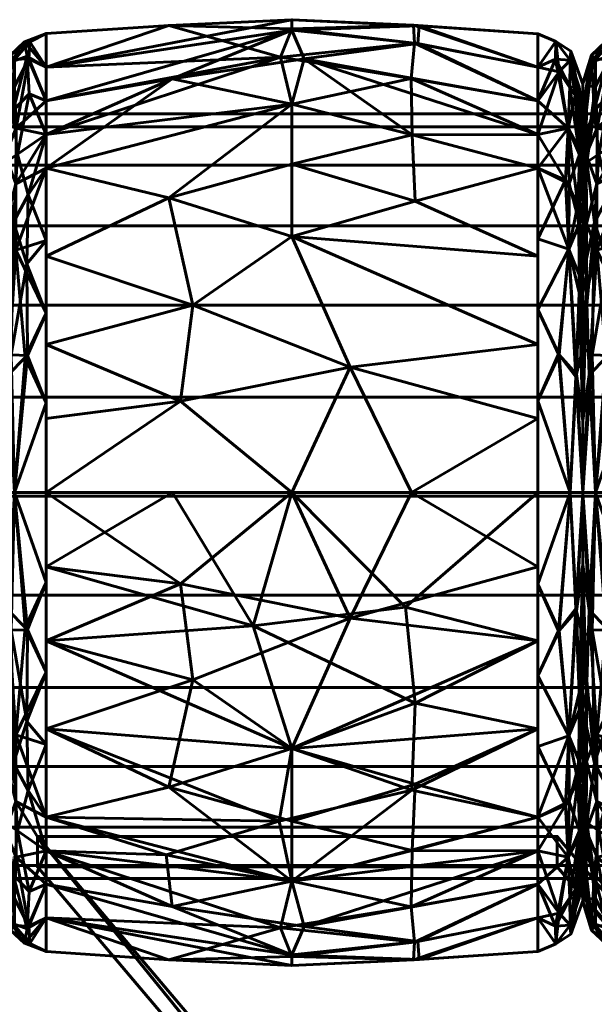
# Model space of a CAD drawing. Header units: millimetres. Extents: x -1091 to 1091, y -439 to 431.
# Tile 328 of 656: x -194 to -176, y 399 to 431. Entities that reach past the tile are written whole.
import ezdxf

# ---------------------------------------------------------------- set-up
doc = ezdxf.new("R2010")
doc.units = ezdxf.units.MM
doc.layers.add('I-FURN', color=30, linetype='Continuous', lineweight=50)

msp = doc.modelspace()

# ---------------------------------------------------------------- meshes
at = {"layer": 'I-FURN', "lineweight": 60}
mesh = msp.add_polyface(dxfattribs=at)
corners = [(-193.543, 415.629, 740.004), (-193.543, 426.24, 744.399), (-193.543, 430.635, 755.009), (-193.543, 426.24, 765.62), (-193.543, 415.629, 770.015), (-185.502, 415.629, 770.471), (-177.461, 415.629, 770.014), (-177.461, 426.239, 765.619), (-177.461, 430.634, 755.009), (-177.461, 426.239, 744.399), (-177.461, 415.629, 740.004), (-185.502, 415.629, 739.547), (-177.461, 420.474, 768.007), (-177.461, 420.474, 742.011), (-193.543, 420.474, 768.008), (-193.543, 420.474, 742.01), (-185.502, 424, 768.01), (-185.502, 424, 742.008), (-185.502, 428.333, 763.824), (-177.461, 428.437, 760.314), (-185.502, 430.795, 758.026), (-185.502, 430.745, 751.754), (-193.543, 428.437, 760.314), (-185.502, 428.333, 746.195), (-177.461, 428.437, 749.704), (-193.543, 428.437, 749.704), (-177.461, 418.052, 769.01), (-183.6, 419.732, 769.891), (-181.592, 415.629, 770.249), (-189.146, 418.615, 770.085), (-188.743, 421.757, 769.125), (-193.543, 423.357, 766.814), (-189.529, 425.265, 766.956), (-185.502, 426.372, 766.13), (-177.461, 423.357, 766.813), (-181.475, 425.161, 767.038), (-181.575, 427.328, 764.952), (-177.461, 427.338, 762.967), (-181.599, 429.171, 762.247), (-185.875, 429.861, 761.051), (-193.543, 429.536, 757.662), (-189.529, 430.904, 756.513), (-185.502, 431.091, 754.887), (-177.461, 429.535, 752.357), (-181.381, 430.311, 750.555), (-185.102, 429.813, 748.855), (-189.425, 429.16, 747.752), (-181.526, 430.912, 756.453), (-181.5, 430.326, 759.436), (-181.346, 430.893, 753.477), (-177.461, 429.535, 757.662), (-193.543, 427.339, 747.051), (-177.461, 418.052, 741.008), (-183.6, 419.732, 740.127), (-181.592, 415.629, 739.769), (-189.146, 418.615, 739.933), (-188.743, 421.757, 740.893), (-193.543, 423.357, 743.204), (-189.529, 425.265, 743.062), (-185.502, 426.372, 743.888), (-177.461, 423.357, 743.205), (-181.475, 425.161, 742.98), (-181.575, 427.328, 745.066), (-177.461, 427.338, 747.052), (-193.543, 427.339, 762.967), (-193.543, 429.536, 752.356), (-193.543, 418.052, 769.011), (-193.543, 418.052, 741.007)]
mesh.append_faces([[corners[k] for k in face] for face in [(26, 28, 6)]], dxfattribs={"vtx0": -1})
mesh.append_faces([[corners[k] for k in face] for face in [(12, 27, 26), (11, 53, 54), (31, 32, 3), (22, 39, 40), (24, 44, 43), (64, 39, 22), (0, 55, 11), (13, 17, 60), (63, 45, 24), (4, 29, 66)]], dxfattribs={"vtx0": -1, "vtx1": -1})
mesh.append_faces([[corners[k] for k in face] for face in [(35, 36, 33), (36, 37, 38), (39, 18, 38), (34, 35, 16), (32, 33, 18), (58, 56, 57), (36, 38, 18), (47, 49, 42), (61, 62, 9), (17, 58, 59), (55, 53, 11), (5, 27, 29), (17, 61, 60), (32, 30, 16), (42, 21, 65), (50, 47, 48), (18, 3, 32), (45, 63, 62), (20, 41, 39), (27, 28, 26), (21, 44, 45), (49, 43, 44), (12, 16, 27), (29, 30, 14), (30, 27, 16), (27, 30, 29), (30, 32, 31), (33, 32, 16), (39, 64, 18), (33, 16, 35), (36, 35, 7), (33, 36, 18), (20, 48, 47), (38, 48, 39), (41, 42, 65), (39, 41, 40), (42, 41, 20), (47, 42, 20), (44, 24, 45), (49, 21, 42), (46, 45, 23), (56, 53, 55), (46, 25, 21), (39, 48, 20), (38, 19, 48), (49, 44, 21), (8, 49, 47), (1, 46, 23), (17, 13, 53), (52, 54, 53), (56, 55, 15), (53, 56, 17), (23, 58, 1), (56, 58, 17), (58, 23, 59), (61, 17, 59), (62, 59, 23), (59, 62, 61), (62, 23, 45), (21, 45, 46)]], dxfattribs={"vtx0": -1, "vtx1": -1, "vtx2": -1})
mesh.append_faces([[corners[k] for k in face] for face in [(55, 0, 67), (46, 1, 51), (29, 14, 66), (16, 12, 34), (36, 7, 37), (41, 2, 40), (21, 25, 65), (48, 19, 50), (56, 15, 57)]], dxfattribs={"vtx0": -1, "vtx2": -1})
mesh.append_faces([[corners[k] for k in face] for face in [(4, 5, 29), (65, 2, 41), (5, 28, 27), (31, 14, 30), (34, 7, 35), (37, 19, 38), (8, 43, 49), (50, 8, 47), (51, 25, 46), (13, 52, 53), (57, 1, 58), (9, 60, 61), (63, 9, 62), (64, 3, 18), (67, 15, 55)]], dxfattribs={"vtx1": -1, "vtx2": -1})
mesh.append_faces([[corners[k] for k in face] for face in [(52, 10, 54)]], dxfattribs={"vtx2": -1})
mesh = msp.add_polyface(dxfattribs=at)
corners = [(-194.989, 415.629, 741.623), (-194.989, 425.094, 745.544), (-194.989, 429.015, 755.009), (-194.989, 425.094, 764.474), (-194.989, 415.629, 768.395), (-194.575, 415.629, 769.48), (-193.543, 415.629, 770.015), (-193.543, 426.24, 765.62), (-193.543, 430.635, 755.009), (-193.543, 426.24, 744.399), (-193.543, 415.629, 740.004), (-194.575, 415.629, 740.538), (-193.543, 421.501, 767.582), (-194.989, 420.362, 766.434), (-194.989, 420.362, 743.584), (-193.543, 421.501, 742.436), (-194.534, 423.551, 767.172), (-194.613, 424.476, 743.613), (-193.543, 428.437, 749.704), (-193.543, 428.437, 760.314), (-194.621, 428.121, 747.811), (-194.524, 427.546, 763.315), (-194.58, 429.785, 757.989), (-194.989, 427.055, 750.277), (-194.7, 429.701, 752.398), (-194.989, 427.055, 759.742), (-194.683, 420.133, 741.399), (-194.786, 419.475, 768.65), (-193.543, 418.565, 768.798), (-194.227, 420.045, 769.099), (-193.543, 418.565, 741.22), (-194.146, 420.114, 740.891), (-194.176, 423.112, 742.244), (-194.125, 425.367, 743.831), (-193.543, 427.339, 747.051), (-194.473, 426.69, 745.516), (-194.856, 426.431, 746.056), (-194.098, 428.671, 747.931), (-194.166, 429.895, 751.061), (-194.25, 430.363, 754.296), (-194.989, 426.075, 747.91), (-193.543, 429.536, 757.662), (-194.108, 429.807, 759.371), (-194.572, 428.907, 760.772), (-194.989, 426.075, 762.108), (-194.881, 426.689, 763.541), (-194.872, 424.425, 765.888), (-194.868, 428.914, 759.426), (-194.989, 428.035, 757.375), (-194.075, 430.372, 756.793), (-194.703, 429.934, 755.26), (-193.543, 429.536, 752.356), (-194.537, 425.725, 765.434), (-194.868, 422.162, 767.394), (-193.543, 423.87, 743.417), (-194.989, 422.728, 765.454), (-193.543, 423.87, 766.601), (-194.989, 422.728, 744.564), (-193.543, 427.339, 762.967), (-194.989, 428.035, 752.643), (-194.989, 417.996, 742.604), (-194.989, 417.996, 767.414)]
mesh.append_faces([[corners[k] for k in face] for face in [(58, 52, 7), (19, 21, 58), (61, 53, 13), (30, 31, 15), (9, 33, 34), (3, 45, 44), (8, 49, 41), (48, 50, 2), (51, 39, 8), (54, 33, 9), (0, 26, 11)]], dxfattribs={"vtx0": -1, "vtx1": -1})
mesh.append_faces([[corners[k] for k in face] for face in [(38, 18, 37), (52, 46, 16), (53, 61, 27), (26, 14, 17), (27, 29, 16), (43, 21, 42), (33, 35, 34), (20, 36, 40), (35, 33, 17), (31, 11, 26), (11, 31, 30), (20, 38, 37), (53, 16, 46), (35, 36, 20), (23, 24, 20), (33, 54, 32), (45, 46, 52), (22, 42, 49), (44, 45, 47), (49, 50, 22), (50, 47, 22), (31, 32, 15), (28, 29, 5), (29, 12, 16), (5, 29, 27), (32, 26, 17), (26, 32, 31), (33, 32, 17), (35, 20, 37), (17, 36, 35), (35, 37, 34), (38, 20, 24), (39, 38, 24), (39, 51, 38), (50, 39, 24), (49, 42, 41), (39, 49, 8), (42, 22, 43), (22, 47, 43), (43, 47, 45), (45, 3, 46), (43, 45, 21), (55, 53, 46), (50, 48, 47), (49, 39, 50), (2, 50, 24), (45, 52, 21), (27, 16, 53), (16, 7, 52), (57, 36, 17), (42, 21, 19), (52, 58, 21)]], dxfattribs={"vtx0": -1, "vtx1": -1, "vtx2": -1})
mesh.append_faces([[corners[k] for k in face] for face in [(16, 56, 7), (26, 0, 60), (16, 12, 56), (29, 28, 12), (37, 18, 34), (46, 3, 55), (17, 14, 57), (42, 19, 41), (36, 1, 40), (53, 55, 13), (47, 25, 44)]], dxfattribs={"vtx0": -1, "vtx2": -1})
mesh.append_faces([[corners[k] for k in face] for face in [(24, 23, 59, 2)]], dxfattribs={"vtx0": -1, "vtx3": -1})
mesh.append_faces([[corners[k] for k in face] for face in [(57, 1, 36), (4, 5, 27), (40, 23, 20), (48, 25, 47), (51, 18, 38), (54, 15, 32), (60, 14, 26), (61, 4, 27)]], dxfattribs={"vtx1": -1, "vtx2": -1})
mesh.append_faces([[corners[k] for k in face] for face in [(5, 6, 28), (30, 10, 11)]], dxfattribs={"vtx2": -1})
mesh = msp.add_polyface(dxfattribs=at)
corners = [(-177.461, 415.629, 740.004), (-177.461, 426.239, 744.399), (-177.461, 430.634, 755.009), (-177.461, 426.239, 765.619), (-177.461, 415.629, 770.014), (-176.409, 415.629, 769.469), (-175.987, 415.629, 768.361), (-175.987, 425.071, 764.451), (-175.987, 428.982, 755.009), (-175.987, 425.071, 745.568), (-175.987, 415.629, 741.657), (-176.409, 415.629, 740.549), (-177.461, 421.619, 767.533), (-175.987, 420.35, 766.406), (-175.987, 420.35, 743.612), (-177.461, 421.619, 742.485), (-176.446, 423.587, 767.131), (-176.446, 423.587, 742.887), (-177.461, 428.437, 760.314), (-177.461, 428.437, 749.704), (-176.472, 427.548, 763.315), (-176.403, 429.77, 757.996), (-176.472, 427.548, 746.703), (-176.403, 429.77, 752.022), (-175.987, 427.026, 759.73), (-175.987, 427.026, 750.288), (-176.216, 419.416, 768.689), (-177.461, 418.624, 768.773), (-176.787, 420.152, 769.074), (-176.195, 419.497, 741.389), (-177.461, 418.624, 741.245), (-176.767, 420.134, 740.952), (-177.461, 423.929, 766.576), (-175.987, 422.71, 765.428), (-176.15, 425.054, 765.457), (-176.093, 426.823, 763.313), (-176.241, 428.615, 760.845), (-176.762, 429.386, 760.353), (-177.461, 429.535, 757.662), (-176.877, 430.381, 756.482), (-176.387, 430.064, 755.009), (-176.878, 430.381, 753.528), (-177.461, 429.535, 752.357), (-176.885, 429.802, 750.647), (-176.412, 428.892, 749.239), (-175.987, 426.049, 747.928), (-176.1, 426.687, 746.496), (-176.104, 424.428, 744.163), (-176.109, 428.889, 750.579), (-175.987, 428.004, 752.649), (-175.987, 426.049, 762.09), (-176.44, 425.729, 744.613), (-176.554, 425.849, 765.441), (-176.109, 422.176, 742.658), (-176.094, 422.699, 767.024), (-175.987, 422.71, 744.59), (-177.461, 423.929, 743.442), (-177.461, 427.338, 762.967), (-177.461, 427.338, 747.052), (-175.987, 428.004, 757.369), (-175.987, 417.99, 767.384), (-175.987, 417.99, 742.635)]
mesh.append_faces([[corners[k] for k in face] for face in [(19, 22, 58), (1, 17, 56), (27, 28, 12), (18, 37, 38), (59, 36, 24), (38, 39, 2), (9, 46, 45), (32, 52, 3), (33, 54, 13), (10, 29, 61)]], dxfattribs={"vtx0": -1, "vtx1": -1})
mesh.append_faces([[corners[k] for k in face] for face in [(26, 13, 54), (33, 34, 54), (52, 16, 34), (36, 37, 20), (35, 36, 20), (51, 1, 22), (39, 37, 21), (17, 29, 31), (17, 51, 47), (43, 44, 22), (47, 53, 17), (23, 49, 48), (23, 41, 40), (43, 41, 23), (46, 47, 51), (45, 46, 48), (20, 34, 35), (28, 5, 26), (52, 32, 16), (5, 28, 27), (16, 28, 26), (30, 31, 11), (31, 15, 17), (11, 31, 29), (16, 12, 28), (34, 16, 54), (35, 34, 7), (52, 34, 20), (35, 50, 36), (37, 36, 21), (38, 37, 39), (40, 39, 21), (41, 2, 39), (36, 59, 21), (40, 41, 39), (59, 40, 21), (41, 43, 42), (43, 23, 44), (23, 48, 44), (44, 48, 46), (46, 9, 47), (44, 46, 22), (55, 53, 47), (23, 40, 49), (46, 51, 22), (52, 20, 57), (53, 61, 29), (29, 17, 53), (26, 54, 16), (17, 1, 51), (37, 57, 20), (43, 22, 19)]], dxfattribs={"vtx0": -1, "vtx1": -1, "vtx2": -1})
mesh.append_faces([[corners[k] for k in face] for face in [(37, 18, 57), (26, 5, 6), (53, 14, 61), (16, 32, 12), (40, 59, 8), (31, 30, 15), (36, 50, 24), (52, 57, 3), (35, 7, 50), (43, 19, 42), (53, 55, 14), (48, 25, 45), (17, 15, 56), (47, 9, 55), (22, 1, 58)]], dxfattribs={"vtx0": -1, "vtx2": -1})
mesh.append_faces([[corners[k] for k in face] for face in [(4, 5, 27)]], dxfattribs={"vtx1": -1})
mesh.append_faces([[corners[k] for k in face] for face in [(33, 7, 34), (42, 2, 41), (60, 13, 26, 6), (10, 11, 29), (8, 49, 40), (49, 25, 48)]], dxfattribs={"vtx1": -1, "vtx2": -1})
mesh.append_faces([[corners[k] for k in face] for face in [(11, 0, 30)]], dxfattribs={"vtx2": -1})
mesh = msp.add_polyface(dxfattribs=at)
corners = [(-175.989, 415.629, 741.623), (-175.989, 425.094, 745.544), (-175.989, 429.015, 755.009), (-175.989, 425.094, 764.474), (-175.989, 415.629, 768.395), (-175.575, 415.629, 769.48), (-174.543, 415.629, 770.015), (-174.543, 426.24, 765.62), (-174.543, 430.635, 755.009), (-174.543, 426.24, 744.399), (-174.543, 415.629, 740.004), (-175.575, 415.629, 740.538), (-174.543, 421.501, 767.582), (-175.989, 420.362, 766.434), (-175.989, 420.362, 743.584), (-174.543, 421.501, 742.436), (-175.534, 423.551, 767.172), (-175.613, 424.476, 743.613), (-174.543, 428.437, 749.704), (-174.543, 428.437, 760.314), (-175.621, 428.121, 747.811), (-175.524, 427.546, 763.315), (-175.58, 429.785, 757.989), (-175.989, 427.055, 750.277), (-175.7, 429.701, 752.398), (-175.989, 427.055, 759.742), (-175.683, 420.133, 741.399), (-175.786, 419.475, 768.65), (-174.543, 418.565, 768.798), (-175.227, 420.045, 769.099), (-174.543, 418.565, 741.22), (-175.146, 420.114, 740.891), (-175.176, 423.112, 742.244), (-175.125, 425.367, 743.831), (-174.543, 427.339, 747.051), (-175.473, 426.69, 745.516), (-175.856, 426.431, 746.056), (-175.098, 428.671, 747.931), (-175.166, 429.895, 751.061), (-175.25, 430.363, 754.296), (-175.989, 426.075, 747.91), (-174.543, 429.536, 757.662), (-175.108, 429.807, 759.371), (-175.572, 428.907, 760.772), (-175.989, 426.075, 762.108), (-175.881, 426.689, 763.541), (-175.872, 424.425, 765.888), (-175.868, 428.914, 759.426), (-175.989, 428.035, 757.375), (-175.075, 430.372, 756.793), (-175.703, 429.934, 755.26), (-174.543, 429.536, 752.356), (-175.537, 425.725, 765.434), (-175.868, 422.162, 767.394), (-174.543, 423.87, 743.417), (-175.989, 422.728, 765.454), (-174.543, 423.87, 766.601), (-175.989, 422.728, 744.564), (-174.543, 427.339, 762.967), (-175.989, 428.035, 752.643), (-175.989, 417.996, 742.604), (-175.989, 417.996, 767.414)]
mesh.append_faces([[corners[k] for k in face] for face in [(58, 52, 7), (19, 21, 58), (61, 53, 13), (30, 31, 15), (9, 33, 34), (3, 45, 44), (8, 49, 41), (48, 50, 2), (51, 39, 8), (54, 33, 9), (0, 26, 11)]], dxfattribs={"vtx0": -1, "vtx1": -1})
mesh.append_faces([[corners[k] for k in face] for face in [(38, 18, 37), (52, 46, 16), (53, 61, 27), (26, 14, 17), (27, 29, 16), (43, 21, 42), (33, 35, 34), (20, 36, 40), (35, 33, 17), (31, 11, 26), (11, 31, 30), (20, 38, 37), (53, 16, 46), (35, 36, 20), (23, 24, 20), (33, 54, 32), (45, 46, 52), (22, 42, 49), (44, 45, 47), (49, 50, 22), (50, 47, 22), (31, 32, 15), (28, 29, 5), (29, 12, 16), (5, 29, 27), (32, 26, 17), (26, 32, 31), (33, 32, 17), (35, 20, 37), (17, 36, 35), (35, 37, 34), (38, 20, 24), (39, 38, 24), (39, 51, 38), (50, 39, 24), (49, 42, 41), (39, 49, 8), (42, 22, 43), (22, 47, 43), (43, 47, 45), (45, 3, 46), (43, 45, 21), (55, 53, 46), (50, 48, 47), (49, 39, 50), (2, 50, 24), (45, 52, 21), (27, 16, 53), (16, 7, 52), (57, 36, 17), (42, 21, 19), (52, 58, 21)]], dxfattribs={"vtx0": -1, "vtx1": -1, "vtx2": -1})
mesh.append_faces([[corners[k] for k in face] for face in [(16, 56, 7), (26, 0, 60), (16, 12, 56), (29, 28, 12), (37, 18, 34), (46, 3, 55), (17, 14, 57), (42, 19, 41), (36, 1, 40), (53, 55, 13), (47, 25, 44)]], dxfattribs={"vtx0": -1, "vtx2": -1})
mesh.append_faces([[corners[k] for k in face] for face in [(24, 23, 59, 2)]], dxfattribs={"vtx0": -1, "vtx3": -1})
mesh.append_faces([[corners[k] for k in face] for face in [(57, 1, 36), (4, 5, 27), (40, 23, 20), (48, 25, 47), (51, 18, 38), (54, 15, 32), (60, 14, 26), (61, 4, 27)]], dxfattribs={"vtx1": -1, "vtx2": -1})
mesh.append_faces([[corners[k] for k in face] for face in [(5, 6, 28), (30, 10, 11)]], dxfattribs={"vtx2": -1})
mesh = msp.add_polyface(dxfattribs=at)
corners = [(-175.989, 415.629, 755.009), (-175.989, 415.629, 768.395), (-175.989, 425.094, 764.474), (-175.989, 429.015, 755.009), (-175.989, 425.094, 745.544), (-175.989, 415.629, 741.623)]
mesh.append_faces([[corners[k] for k in face] for face in [(2, 3, 0, 1)]], dxfattribs={"vtx1": -1})
mesh.append_faces([[corners[k] for k in face] for face in [(4, 5, 0, 3)]], dxfattribs={"vtx2": -1})
mesh = msp.add_polyface(dxfattribs=at)
corners = [(-175.987, 415.629, 741.657), (-175.987, 425.071, 745.568), (-175.987, 428.982, 755.009), (-175.987, 425.071, 764.451), (-175.987, 415.629, 768.361), (-175.987, 415.629, 755.009)]
mesh.append_faces([[corners[k] for k in face] for face in [(5, 2, 3, 4)]], dxfattribs={"vtx0": -1})
mesh.append_faces([[corners[k] for k in face] for face in [(5, 0, 1, 2)]], dxfattribs={"vtx3": -1})
mesh = msp.add_polyface(dxfattribs=at)
corners = [(1005.286, 403.011, 755.21), (1005.286, 403.437, 758.445), (1005.286, 404.685, 761.46), (1005.286, 406.672, 764.048), (1005.286, 409.261, 766.035), (1005.286, 412.275, 767.284), (1005.286, 415.511, 767.71), (1005.286, 418.746, 767.284), (1005.286, 421.761, 766.035), (1005.286, 424.35, 764.048), (1005.286, 426.336, 761.46), (1005.286, 427.585, 758.445), (1005.286, 428.011, 755.21), (-1005.286, 428.011, 755.21), (-1005.286, 427.585, 758.445), (-1005.286, 426.336, 761.46), (-1005.286, 424.35, 764.048), (-1005.286, 421.761, 766.035), (-1005.286, 418.746, 767.284), (-1005.286, 415.511, 767.71), (-1005.286, 412.275, 767.284), (-1005.286, 409.261, 766.035), (-1005.286, 406.672, 764.048), (-1005.286, 404.685, 761.46), (-1005.286, 403.437, 758.445), (-1005.286, 403.011, 755.21)]
mesh.append_faces([[corners[k] for k in face] for face in [(13, 14, 11, 12)]], dxfattribs={"vtx1": -1})
mesh.append_faces([[corners[k] for k in face] for face in [(14, 15, 10, 11), (16, 17, 8, 9), (15, 16, 9, 10), (17, 18, 7, 8), (6, 7, 18, 19), (20, 21, 4, 5), (21, 22, 3, 4), (23, 24, 1, 2), (22, 23, 2, 3), (19, 20, 5, 6)]], dxfattribs={"vtx1": -1, "vtx3": -1})
mesh.append_faces([[corners[k] for k in face] for face in [(24, 25, 0, 1)]], dxfattribs={"vtx3": -1})
mesh = msp.add_polyface(dxfattribs=at)
corners = [(1005.286, 428.011, 755.21), (1005.286, 427.585, 751.974), (1005.286, 426.336, 748.96), (1005.286, 424.35, 746.371), (1005.286, 421.761, 744.384), (1005.286, 418.746, 743.136), (1005.286, 415.511, 742.71), (1005.286, 412.275, 743.136), (1005.286, 409.261, 744.384), (1005.286, 406.672, 746.371), (1005.286, 404.685, 748.96), (1005.286, 403.437, 751.974), (1005.286, 403.011, 755.21), (-1005.286, 403.011, 755.21), (-1005.286, 403.437, 751.974), (-1005.286, 404.685, 748.96), (-1005.286, 406.672, 746.371), (-1005.286, 409.261, 744.384), (-1005.286, 412.275, 743.136), (-1005.286, 415.511, 742.71), (-1005.286, 418.746, 743.136), (-1005.286, 421.761, 744.384), (-1005.286, 424.35, 746.371), (-1005.286, 426.336, 748.96), (-1005.286, 427.585, 751.974), (-1005.286, 428.011, 755.21)]
mesh.append_faces([[corners[k] for k in face] for face in [(13, 14, 11, 12)]], dxfattribs={"vtx1": -1})
mesh.append_faces([[corners[k] for k in face] for face in [(14, 15, 10, 11), (16, 17, 8, 9), (15, 16, 9, 10), (17, 18, 7, 8), (6, 7, 18, 19), (20, 21, 4, 5), (21, 22, 3, 4), (23, 24, 1, 2), (22, 23, 2, 3), (19, 20, 5, 6)]], dxfattribs={"vtx1": -1, "vtx3": -1})
mesh.append_faces([[corners[k] for k in face] for face in [(24, 25, 0, 1)]], dxfattribs={"vtx3": -1})
mesh = msp.add_polyface(dxfattribs=at)
corners = [(-194.989, 415.629, 768.395), (-194.989, 406.164, 764.474), (-194.989, 402.244, 755.009), (-194.989, 406.164, 745.544), (-194.989, 415.629, 741.623), (-194.575, 415.629, 740.538), (-193.543, 415.629, 740.004), (-193.543, 405.019, 744.399), (-193.543, 400.624, 755.009), (-193.543, 405.019, 765.62), (-193.543, 415.629, 770.015), (-194.575, 415.629, 769.48), (-193.543, 409.758, 742.436), (-194.989, 410.897, 743.584), (-194.989, 410.897, 766.434), (-193.543, 409.758, 767.582), (-194.534, 407.708, 742.846), (-194.613, 406.783, 766.405), (-193.543, 402.821, 760.314), (-193.543, 402.821, 749.704), (-194.621, 403.138, 762.207), (-194.524, 403.713, 746.703), (-194.58, 401.474, 752.03), (-194.989, 404.204, 759.742), (-194.7, 401.558, 757.62), (-194.989, 404.204, 750.277), (-194.683, 411.126, 768.62), (-194.786, 411.784, 741.368), (-193.543, 412.694, 741.22), (-194.227, 411.214, 740.92), (-193.543, 412.694, 768.798), (-194.146, 411.144, 769.127), (-194.176, 408.147, 767.774), (-194.125, 405.892, 766.187), (-193.543, 403.92, 762.967), (-194.473, 404.569, 764.502), (-194.856, 404.828, 763.962), (-194.098, 402.588, 762.088), (-194.166, 401.364, 758.957), (-194.25, 400.896, 755.722), (-194.989, 405.184, 762.108), (-193.543, 401.723, 752.356), (-194.108, 401.452, 750.647), (-194.572, 402.352, 749.246), (-194.989, 405.184, 747.91), (-194.881, 404.57, 746.477), (-194.872, 406.833, 744.13), (-194.868, 402.345, 750.592), (-194.989, 403.224, 752.643), (-194.075, 400.887, 753.226), (-194.703, 401.325, 754.758), (-193.543, 401.723, 757.662), (-194.537, 405.534, 744.584), (-194.868, 409.097, 742.625), (-193.543, 407.388, 766.601), (-194.989, 408.531, 744.564), (-193.543, 407.388, 743.417), (-194.989, 408.531, 765.454), (-193.543, 403.92, 747.051), (-194.989, 403.224, 757.375), (-194.989, 413.263, 767.414), (-194.989, 413.263, 742.604)]
mesh.append_faces([[corners[k] for k in face] for face in [(61, 53, 13), (30, 31, 15), (9, 33, 34), (3, 45, 44), (8, 49, 41), (48, 50, 2), (51, 39, 8), (54, 33, 9), (58, 52, 7), (0, 26, 11)]], dxfattribs={"vtx0": -1, "vtx1": -1})
mesh.append_faces([[corners[k] for k in face] for face in [(52, 46, 16), (38, 18, 37), (16, 27, 29), (52, 58, 21), (53, 16, 46), (26, 14, 17), (19, 42, 21), (53, 61, 27), (17, 35, 33), (20, 36, 40), (31, 11, 26), (11, 31, 30), (33, 54, 32), (20, 38, 37), (35, 36, 20), (23, 24, 20), (33, 35, 34), (43, 21, 42), (45, 46, 52), (22, 42, 49), (44, 45, 47), (49, 50, 22), (50, 47, 22), (31, 32, 15), (28, 29, 5), (29, 12, 16), (5, 29, 27), (32, 26, 17), (26, 32, 31), (33, 32, 17), (35, 20, 37), (17, 36, 35), (35, 37, 34), (38, 20, 24), (39, 38, 24), (39, 51, 38), (50, 39, 24), (49, 42, 41), (39, 49, 8), (42, 22, 43), (22, 47, 43), (43, 47, 45), (45, 3, 46), (43, 45, 21), (55, 53, 46), (50, 48, 47), (49, 39, 50), (2, 50, 24), (45, 52, 21), (27, 16, 53), (16, 7, 52), (57, 36, 17)]], dxfattribs={"vtx0": -1, "vtx1": -1, "vtx2": -1})
mesh.append_faces([[corners[k] for k in face] for face in [(24, 23, 59), (26, 0, 60), (16, 56, 7), (16, 12, 56), (29, 28, 12), (37, 18, 34), (46, 3, 55), (17, 14, 57), (42, 19, 41), (36, 1, 40), (53, 55, 13), (47, 25, 44)]], dxfattribs={"vtx0": -1, "vtx2": -1})
mesh.append_faces([[corners[k] for k in face] for face in [(57, 1, 36), (59, 2, 24), (4, 5, 27), (40, 23, 20), (48, 25, 47), (51, 18, 38), (54, 15, 32), (58, 19, 21), (60, 14, 26), (61, 4, 27)]], dxfattribs={"vtx1": -1, "vtx2": -1})
mesh.append_faces([[corners[k] for k in face] for face in [(5, 6, 28), (30, 10, 11)]], dxfattribs={"vtx2": -1})
mesh = msp.add_polyface(dxfattribs=at)
corners = [(-193.543, 415.629, 770.015), (-193.543, 405.019, 765.62), (-193.543, 400.624, 755.009), (-193.543, 405.019, 744.399), (-193.543, 415.629, 740.004), (-185.502, 415.629, 739.547), (-177.461, 415.629, 740.004), (-177.461, 405.02, 744.399), (-177.461, 400.625, 755.009), (-177.461, 405.02, 765.619), (-177.461, 415.629, 770.014), (-185.502, 415.629, 770.471), (-177.461, 410.785, 742.011), (-177.461, 410.785, 768.007), (-193.543, 410.784, 742.01), (-193.543, 410.784, 768.008), (-185.502, 407.259, 742.008), (-185.502, 407.259, 768.01), (-185.502, 402.926, 746.195), (-177.461, 402.822, 749.704), (-185.502, 400.464, 751.992), (-185.502, 400.514, 758.264), (-193.543, 402.821, 749.704), (-185.502, 402.926, 763.824), (-177.461, 402.822, 760.314), (-193.543, 402.821, 760.314), (-177.461, 413.207, 741.008), (-183.6, 411.527, 740.127), (-181.592, 415.629, 739.769), (-189.146, 412.644, 739.933), (-188.743, 409.502, 740.893), (-193.543, 407.902, 743.204), (-189.529, 405.994, 743.062), (-185.502, 404.886, 743.888), (-177.461, 407.902, 743.205), (-181.475, 406.098, 742.98), (-181.575, 403.931, 745.066), (-177.461, 403.921, 747.052), (-181.599, 402.088, 747.771), (-185.875, 401.397, 748.967), (-193.543, 401.723, 752.356), (-189.529, 400.355, 753.505), (-185.502, 400.168, 755.131), (-177.461, 401.723, 757.662), (-181.381, 400.948, 759.463), (-185.102, 401.446, 761.163), (-189.425, 402.099, 762.266), (-181.526, 400.347, 753.565), (-181.5, 400.933, 750.582), (-181.346, 400.366, 756.542), (-177.461, 401.723, 752.357), (-189.619, 403.78, 764.756), (-185.919, 404.887, 766.129), (-177.461, 407.902, 766.813), (-181.585, 405.897, 766.885), (-193.543, 403.92, 762.967), (-181.475, 408.743, 768.725), (-186.771, 411.27, 769.833), (-181.795, 411.879, 769.91), (-177.461, 413.207, 769.01), (-193.543, 407.902, 766.814), (-193.543, 403.92, 747.051), (-177.461, 403.921, 762.967), (-193.543, 401.723, 757.662), (-193.543, 413.207, 741.007), (-193.543, 413.207, 769.011), (-189.412, 415.629, 770.249)]
mesh.append_faces([[corners[k] for k in face] for face in [(65, 66, 0), (26, 28, 6)]], dxfattribs={"vtx0": -1})
mesh.append_faces([[corners[k] for k in face] for face in [(12, 27, 26), (31, 32, 3), (62, 45, 24), (24, 44, 43), (53, 54, 9), (1, 52, 60), (4, 29, 64)]], dxfattribs={"vtx0": -1, "vtx1": -1})
mesh.append_faces([[corners[k] for k in face] for face in [(35, 36, 33), (36, 37, 38), (39, 18, 38), (17, 54, 56), (32, 33, 18), (36, 38, 18), (47, 49, 42), (52, 54, 17), (60, 52, 17), (1, 51, 52), (34, 35, 16), (5, 27, 29), (32, 30, 16), (42, 21, 63), (50, 47, 48), (17, 56, 57), (18, 3, 32), (54, 23, 9), (57, 66, 65), (20, 41, 39), (27, 28, 26), (21, 44, 45), (49, 43, 44), (46, 51, 55), (12, 16, 27), (29, 30, 14), (30, 27, 16), (27, 30, 29), (30, 32, 31), (33, 32, 16), (39, 61, 18), (33, 16, 35), (36, 35, 7), (33, 36, 18), (20, 48, 47), (38, 48, 39), (39, 41, 40), (42, 41, 20), (47, 42, 20), (45, 44, 24), (49, 21, 42), (41, 42, 63), (46, 45, 23), (51, 46, 23), (46, 25, 21), (39, 48, 20), (38, 19, 48), (49, 44, 21), (8, 49, 47), (52, 51, 23), (53, 56, 54), (54, 52, 23), (45, 62, 23), (57, 56, 58), (13, 58, 56), (11, 57, 58), (15, 17, 57), (21, 45, 46)]], dxfattribs={"vtx0": -1, "vtx1": -1, "vtx2": -1})
mesh.append_faces([[corners[k] for k in face] for face in [(29, 14, 64), (16, 12, 34), (36, 7, 37), (41, 2, 40), (21, 25, 63), (48, 19, 50), (17, 15, 60), (51, 1, 55)]], dxfattribs={"vtx0": -1, "vtx2": -1})
mesh.append_faces([[corners[k] for k in face] for face in [(39, 40, 22, 61), (58, 13, 59, 10)]], dxfattribs={"vtx0": -1, "vtx3": -1})
mesh.append_faces([[corners[k] for k in face] for face in [(10, 11, 58), (53, 13, 56), (4, 5, 29), (63, 2, 41), (5, 28, 27), (31, 14, 30), (34, 7, 35), (37, 19, 38), (8, 43, 49), (50, 8, 47), (55, 25, 46), (61, 3, 18), (62, 9, 23), (65, 15, 57), (11, 66, 57)]], dxfattribs={"vtx1": -1, "vtx2": -1})
mesh = msp.add_polyface(dxfattribs=at)
corners = [(-177.461, 415.629, 770.014), (-177.461, 405.02, 765.619), (-177.461, 400.625, 755.009), (-177.461, 405.02, 744.399), (-177.461, 415.629, 740.004), (-176.409, 415.629, 740.549), (-175.987, 415.629, 741.657), (-175.987, 406.188, 745.568), (-175.987, 402.277, 755.009), (-175.987, 406.188, 764.451), (-175.987, 415.629, 768.361), (-176.409, 415.629, 769.469), (-177.461, 409.64, 742.485), (-175.987, 410.909, 743.612), (-175.987, 410.909, 766.406), (-177.461, 409.64, 767.533), (-176.446, 407.672, 742.887), (-176.446, 407.672, 767.131), (-177.461, 402.822, 749.704), (-177.461, 402.822, 760.314), (-176.472, 403.711, 746.703), (-176.403, 401.489, 752.022), (-176.472, 403.711, 763.315), (-176.403, 401.489, 757.996), (-175.987, 404.233, 750.288), (-175.987, 404.233, 759.73), (-176.216, 411.843, 741.329), (-177.461, 412.635, 741.245), (-176.787, 411.107, 740.944), (-176.195, 411.762, 768.629), (-177.461, 412.635, 768.773), (-176.767, 411.125, 769.067), (-177.461, 407.33, 743.442), (-175.987, 408.548, 744.59), (-176.15, 406.205, 744.561), (-176.093, 404.436, 746.705), (-176.241, 402.643, 749.173), (-176.762, 401.873, 749.665), (-177.461, 401.723, 752.357), (-176.877, 400.878, 753.536), (-176.387, 401.195, 755.009), (-176.878, 400.878, 756.49), (-177.461, 401.723, 757.662), (-176.885, 401.456, 759.371), (-176.412, 402.367, 760.779), (-175.987, 405.21, 762.09), (-176.1, 404.572, 763.522), (-176.104, 406.831, 765.855), (-176.109, 402.37, 759.439), (-175.987, 403.255, 757.369), (-175.987, 405.21, 747.928), (-176.44, 405.53, 765.405), (-176.554, 405.41, 744.577), (-176.109, 409.083, 767.36), (-176.094, 408.56, 742.995), (-175.987, 408.548, 765.428), (-177.461, 407.33, 766.576), (-177.461, 403.921, 747.052), (-177.461, 403.921, 762.967), (-175.987, 403.255, 752.649), (-175.987, 413.269, 742.635), (-175.987, 413.269, 767.384)]
mesh.append_faces([[corners[k] for k in face] for face in [(19, 22, 58), (1, 17, 56), (27, 28, 12), (18, 37, 38), (59, 36, 24), (38, 39, 2), (9, 46, 45), (32, 52, 3), (33, 54, 13), (10, 29, 61)]], dxfattribs={"vtx0": -1, "vtx1": -1})
mesh.append_faces([[corners[k] for k in face] for face in [(26, 13, 54), (33, 34, 54), (52, 16, 34), (36, 37, 20), (35, 36, 20), (51, 1, 22), (39, 37, 21), (17, 29, 31), (17, 51, 47), (43, 44, 22), (47, 53, 17), (23, 49, 48), (23, 41, 40), (43, 41, 23), (46, 47, 51), (45, 46, 48), (20, 34, 35), (28, 5, 26), (52, 32, 16), (5, 28, 27), (16, 28, 26), (30, 31, 11), (31, 15, 17), (11, 31, 29), (16, 12, 28), (34, 16, 54), (35, 34, 7), (52, 34, 20), (35, 50, 36), (37, 36, 21), (38, 37, 39), (40, 39, 21), (41, 2, 39), (36, 59, 21), (40, 41, 39), (59, 40, 21), (41, 43, 42), (43, 23, 44), (23, 48, 44), (44, 48, 46), (46, 9, 47), (44, 46, 22), (55, 53, 47), (23, 40, 49), (46, 51, 22), (52, 20, 57), (53, 61, 29), (29, 17, 53), (26, 54, 16), (17, 1, 51), (37, 57, 20), (43, 22, 19)]], dxfattribs={"vtx0": -1, "vtx1": -1, "vtx2": -1})
mesh.append_faces([[corners[k] for k in face] for face in [(37, 18, 57), (16, 32, 12), (26, 5, 6), (40, 59, 8), (26, 60, 13), (31, 30, 15), (36, 50, 24), (52, 57, 3), (35, 7, 50), (43, 19, 42), (48, 25, 45), (17, 15, 56), (47, 9, 55), (22, 1, 58), (26, 6, 60)]], dxfattribs={"vtx0": -1, "vtx2": -1})
mesh.append_faces([[corners[k] for k in face] for face in [(4, 5, 27)]], dxfattribs={"vtx1": -1})
mesh.append_faces([[corners[k] for k in face] for face in [(14, 61, 53, 55), (33, 7, 34), (42, 2, 41), (10, 11, 29), (8, 49, 40), (49, 25, 48)]], dxfattribs={"vtx1": -1, "vtx2": -1})
mesh.append_faces([[corners[k] for k in face] for face in [(11, 0, 30)]], dxfattribs={"vtx2": -1})
mesh = msp.add_polyface(dxfattribs=at)
corners = [(-175.989, 415.629, 768.395), (-175.989, 406.164, 764.474), (-175.989, 402.244, 755.009), (-175.989, 406.164, 745.544), (-175.989, 415.629, 741.623), (-175.575, 415.629, 740.538), (-174.543, 415.629, 740.004), (-174.543, 405.019, 744.399), (-174.543, 400.624, 755.009), (-174.543, 405.019, 765.62), (-174.543, 415.629, 770.015), (-175.575, 415.629, 769.48), (-174.543, 409.758, 742.436), (-175.989, 410.897, 743.584), (-175.989, 410.897, 766.434), (-174.543, 409.758, 767.582), (-175.534, 407.708, 742.846), (-175.613, 406.783, 766.405), (-174.543, 402.821, 760.314), (-174.543, 402.821, 749.704), (-175.621, 403.138, 762.207), (-175.524, 403.713, 746.703), (-175.58, 401.474, 752.03), (-175.989, 404.204, 759.742), (-175.7, 401.558, 757.62), (-175.989, 404.204, 750.277), (-175.683, 411.126, 768.62), (-175.786, 411.784, 741.368), (-174.543, 412.694, 741.22), (-175.227, 411.214, 740.92), (-174.543, 412.694, 768.798), (-175.146, 411.144, 769.127), (-175.176, 408.147, 767.774), (-175.125, 405.892, 766.187), (-174.543, 403.92, 762.967), (-175.473, 404.569, 764.502), (-175.856, 404.828, 763.962), (-175.098, 402.588, 762.088), (-175.166, 401.364, 758.957), (-175.25, 400.896, 755.722), (-175.989, 405.184, 762.108), (-174.543, 401.723, 752.356), (-175.108, 401.452, 750.647), (-175.572, 402.352, 749.246), (-175.989, 405.184, 747.91), (-175.881, 404.57, 746.477), (-175.872, 406.833, 744.13), (-175.868, 402.345, 750.592), (-175.989, 403.224, 752.643), (-175.075, 400.887, 753.226), (-175.703, 401.325, 754.758), (-174.543, 401.723, 757.662), (-175.537, 405.534, 744.584), (-175.868, 409.097, 742.625), (-174.543, 407.388, 766.601), (-175.989, 408.531, 744.564), (-174.543, 407.388, 743.417), (-175.989, 408.531, 765.454), (-174.543, 403.92, 747.051), (-175.989, 403.224, 757.375), (-175.989, 413.263, 767.414), (-175.989, 413.263, 742.604)]
mesh.append_faces([[corners[k] for k in face] for face in [(58, 52, 7), (19, 21, 58), (61, 53, 13), (30, 31, 15), (9, 33, 34), (3, 45, 44), (8, 49, 41), (48, 50, 2), (51, 39, 8), (54, 33, 9), (0, 26, 11)]], dxfattribs={"vtx0": -1, "vtx1": -1})
mesh.append_faces([[corners[k] for k in face] for face in [(52, 46, 16), (38, 18, 37), (16, 27, 29), (21, 42, 43), (53, 16, 46), (26, 14, 17), (53, 61, 27), (17, 35, 33), (20, 36, 40), (31, 11, 26), (11, 31, 30), (33, 54, 32), (20, 38, 37), (35, 36, 20), (23, 24, 20), (33, 35, 34), (45, 46, 52), (22, 42, 49), (44, 45, 47), (49, 50, 22), (50, 47, 22), (31, 32, 15), (28, 29, 5), (29, 12, 16), (5, 29, 27), (32, 26, 17), (26, 32, 31), (33, 32, 17), (35, 20, 37), (17, 36, 35), (35, 37, 34), (38, 20, 24), (39, 38, 24), (39, 51, 38), (50, 39, 24), (49, 42, 41), (39, 49, 8), (42, 22, 43), (22, 47, 43), (43, 47, 45), (45, 3, 46), (43, 45, 21), (55, 53, 46), (50, 48, 47), (49, 39, 50), (2, 50, 24), (45, 52, 21), (27, 16, 53), (16, 7, 52), (57, 36, 17), (42, 21, 19), (52, 58, 21)]], dxfattribs={"vtx0": -1, "vtx1": -1, "vtx2": -1})
mesh.append_faces([[corners[k] for k in face] for face in [(26, 0, 60), (16, 56, 7), (24, 23, 59), (16, 12, 56), (29, 28, 12), (37, 18, 34), (46, 3, 55), (17, 14, 57), (42, 19, 41), (36, 1, 40), (53, 55, 13), (47, 25, 44)]], dxfattribs={"vtx0": -1, "vtx2": -1})
mesh.append_faces([[corners[k] for k in face] for face in [(57, 1, 36), (59, 2, 24), (4, 5, 27), (40, 23, 20), (48, 25, 47), (51, 18, 38), (54, 15, 32), (60, 14, 26), (61, 4, 27)]], dxfattribs={"vtx1": -1, "vtx2": -1})
mesh.append_faces([[corners[k] for k in face] for face in [(5, 6, 28), (30, 10, 11)]], dxfattribs={"vtx2": -1})
mesh = msp.add_polyface(dxfattribs=at)
corners = [(-175.989, 415.629, 755.009), (-175.989, 415.629, 741.623), (-175.989, 406.164, 745.544), (-175.989, 402.244, 755.009), (-175.989, 406.164, 764.474), (-175.989, 415.629, 768.395)]
mesh.append_faces([[corners[k] for k in face] for face in [(4, 5, 0, 3)]], dxfattribs={"vtx2": -1})
mesh.append_faces([[corners[k] for k in face] for face in [(0, 1, 2, 3)]], dxfattribs={"vtx3": -1})
mesh = msp.add_polyface(dxfattribs=at)
corners = [(-175.987, 415.629, 768.361), (-175.987, 406.188, 764.451), (-175.987, 402.277, 755.009), (-175.987, 406.188, 745.568), (-175.987, 415.629, 741.657), (-175.987, 415.629, 755.009)]
mesh.append_faces([[corners[k] for k in face] for face in [(3, 4, 5, 2)]], dxfattribs={"vtx2": -1})
mesh.append_faces([[corners[k] for k in face] for face in [(5, 0, 1, 2)]], dxfattribs={"vtx3": -1})
mesh = msp.add_polyface(dxfattribs=at)
corners = [(-193.825, 403.389, 757.712), (-176.825, 403.389, 757.712), (-176.825, 404.388, 757.671), (-193.825, 404.388, 757.671)]
mesh.append_faces([[corners[k] for k in face] for face in [(0, 1, 2, 3)]])
mesh = msp.add_polyface(dxfattribs=at)
corners = [(-174.625, 380.72, 238.205), (-193.825, 403.389, 757.712), (-193.825, 404.388, 757.671), (-174.625, 381.719, 238.164)]
mesh.append_faces([[corners[k] for k in face] for face in [(0, 1, 2), (2, 3, 0)]], dxfattribs={"vtx2": -1})
mesh = msp.add_polyface(dxfattribs=at)
corners = [(-174.625, 381.719, 238.164), (-193.825, 404.388, 757.671), (-176.825, 404.388, 757.671), (-157.625, 381.719, 238.164)]
mesh.append_faces([[corners[k] for k in face] for face in [(0, 1, 2, 3)]])
mesh = msp.add_polyface(dxfattribs=at)
corners = [(-157.625, 381.719, 238.164), (-176.825, 404.388, 757.671), (-176.825, 403.389, 757.712), (-157.625, 380.72, 238.205)]
mesh.append_faces([[corners[k] for k in face] for face in [(0, 1, 2), (2, 3, 0)]], dxfattribs={"vtx2": -1})
mesh = msp.add_polyface(dxfattribs=at)
corners = [(-157.625, 380.72, 238.205), (-176.825, 403.389, 757.712), (-193.825, 403.389, 757.712), (-174.625, 380.72, 238.205)]
mesh.append_faces([[corners[k] for k in face] for face in [(0, 1, 2, 3)]])

doc.saveas('drawing.dxf')
